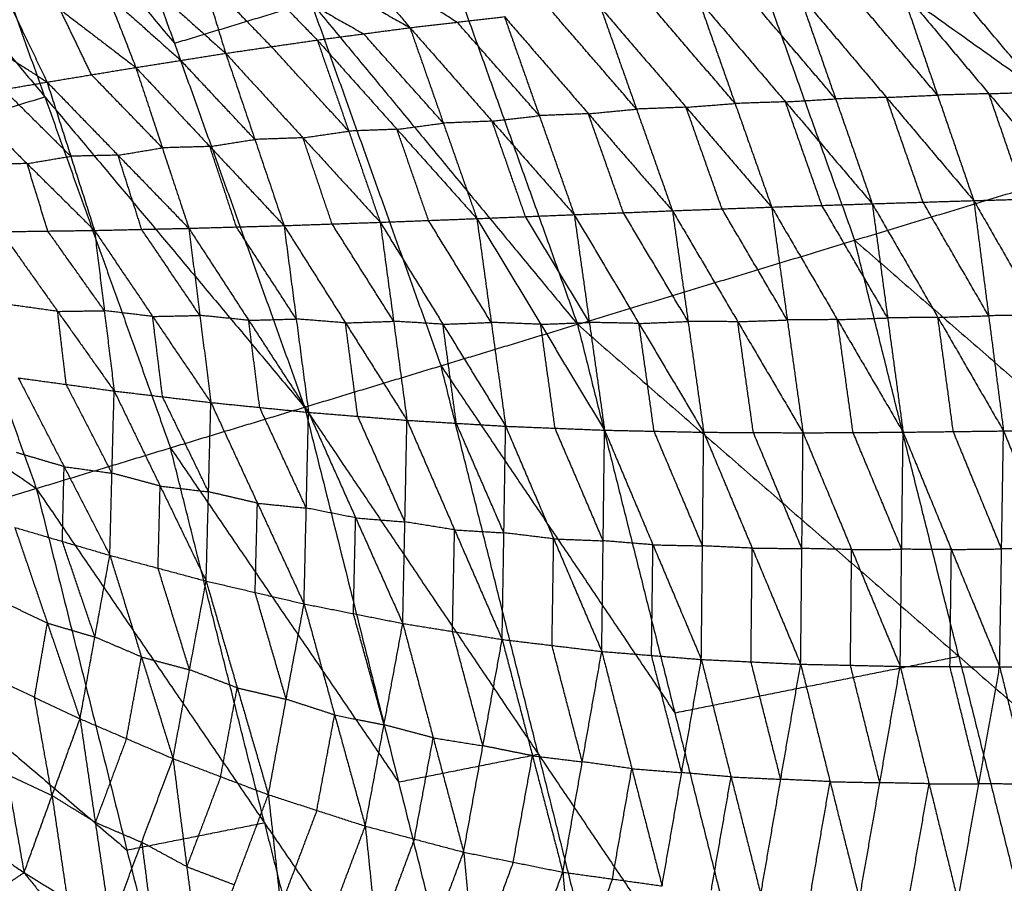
# Model space of a CAD drawing. Header units: millimetres. Extents: x -106 to 110, y -96 to 120.
# Tile 941 of 1020: x 85 to 96, y 33 to 43. Entities that reach past the tile are written whole.
import ezdxf

# ---------------------------------------------------------------- set-up
doc = ezdxf.new("R2010")
doc.units = ezdxf.units.MM
doc.header["$MEASUREMENT"] = 0
doc.layers.add('Default', color=7, linetype='Continuous', true_color=0x000000)

msp = doc.modelspace()

# ---------------------------------------------------------------- linework, layer by layer
at = {"layer": 'Default'}
for points in [[(94.157, 50.203, 12.017), (95.809, 45.585, 12.017), (97.461, 40.968, 12.017)], [(88.039, 47.669, 9.117), (89.582, 43.357, 9.117), (91.124, 39.046, 9.117)], [(88.039, 47.669, 9.117), (92.75, 44.318, 10.567), (97.461, 40.968, 12.017)], [(85.027, 46.421, 7.944), (86.516, 42.26, 7.944), (88.005, 38.099, 7.944)], [(85.027, 46.421, 7.944), (88.076, 42.733, 8.53), (91.124, 39.046, 9.117)], [(83.546, 45.808, 7.449), (85.031, 44.034, 7.697), (86.516, 42.26, 7.944)], [(85.035, 41.647, 7.449), (84.291, 43.727, 7.449), (83.546, 45.808, 7.449)], [(82.066, 45.195, 6.953), (83.502, 41.182, 6.953), (84.937, 37.169, 6.953)], [(82.066, 45.195, 6.953), (85.035, 41.647, 7.449), (88.005, 38.099, 7.944)], [(92.75, 44.318, 10.567), (93.521, 42.163, 10.567), (94.293, 40.007, 10.567)], [(87.71, 44.212, 5.766), (88.459, 43.325, 5.007), (89.209, 42.438, 4.248)], [(86.55, 43.943, 5.334), (86.826, 43.044, 4.507), (87.102, 42.145, 3.679)], [(86.55, 43.943, 5.334), (87.349, 43.12, 4.641), (88.149, 42.297, 3.949)], [(86.55, 43.943, 5.334), (87.879, 43.191, 4.791), (89.209, 42.438, 4.248)], [(85.43, 43.639, 4.93), (85.752, 42.811, 4.184), (86.075, 41.983, 3.439)], [(85.43, 43.639, 4.93), (86.266, 42.892, 4.305), (87.102, 42.145, 3.679)], [(84.346, 43.306, 4.551), (84.703, 42.561, 3.886), (85.06, 41.816, 3.221)], [(84.346, 43.306, 4.551), (85.21, 42.645, 3.995), (86.075, 41.983, 3.439)], [(88.459, 43.325, 5.007), (89.104, 42.913, 4.712), (89.749, 42.501, 4.416)], [(87.349, 43.12, 4.641), (88.014, 42.744, 4.37), (88.679, 42.368, 4.098)], [(86.826, 43.044, 4.507), (87.226, 42.632, 4.16), (87.625, 42.221, 3.814)], [(76.627, 42.942, 5.589), (80.782, 40.055, 6.271), (84.937, 37.169, 6.953)], [(83.295, 42.953, 4.196), (84.178, 42.385, 3.709), (85.06, 41.816, 3.221)], [(96.422, 41.703, 6.28), (95.921, 42.298, 6.429), (95.419, 42.893, 6.577)], [(85.752, 42.811, 4.184), (86.17, 42.438, 3.872), (86.589, 42.064, 3.559)], [(94.076, 41.624, 5.272), (93.58, 42.206, 5.433), (93.084, 42.788, 5.593)], [(93.658, 42.822, 5.82), (94.076, 41.624, 5.272), (94.494, 40.425, 4.725)], [(93.658, 42.822, 5.82), (94.657, 41.641, 5.509), (95.655, 40.461, 5.199)], [(95.24, 41.667, 5.755), (94.741, 42.257, 5.91), (94.242, 42.847, 6.065)], [(94.826, 42.873, 6.311), (95.24, 41.667, 5.755), (95.655, 40.461, 5.199)], [(94.826, 42.873, 6.311), (95.828, 41.683, 6.014), (96.831, 40.493, 5.716)], [(86.516, 42.26, 7.944), (87.296, 42.497, 8.237), (88.076, 42.733, 8.53)], [(88.076, 42.733, 8.53), (88.82, 40.653, 8.53), (89.564, 38.573, 8.53)], [(91.388, 42.67, 4.956), (91.799, 41.507, 4.43), (92.21, 40.345, 3.904)], [(91.388, 42.67, 4.956), (92.366, 41.528, 4.624), (93.344, 40.387, 4.292)], [(92.926, 41.571, 4.829), (92.437, 42.142, 4.995), (91.948, 42.713, 5.161)], [(92.509, 42.755, 5.367), (92.926, 41.571, 4.829), (93.344, 40.387, 4.292)], [(92.509, 42.755, 5.367), (93.502, 41.59, 5.046), (94.494, 40.425, 4.725)], [(85.568, 41.9, 3.33), (85.389, 42.272, 3.662), (85.21, 42.645, 3.995)], [(89.209, 42.438, 4.248), (89.749, 42.501, 4.416), (90.289, 42.564, 4.583)], [(90.289, 42.564, 4.583), (90.688, 41.432, 4.072), (91.087, 40.3, 3.561)], [(90.289, 42.564, 4.583), (91.249, 41.454, 4.244), (92.21, 40.345, 3.904)], [(91.799, 41.507, 4.43), (91.319, 42.062, 4.6), (90.838, 42.617, 4.77)], [(90.688, 41.432, 4.072), (90.218, 41.967, 4.244), (89.749, 42.501, 4.416)], [(88.149, 42.297, 3.949), (88.679, 42.368, 4.098), (89.209, 42.438, 4.248)], [(89.591, 41.347, 3.755), (89.135, 41.857, 3.927), (88.679, 42.368, 4.098)], [(89.209, 42.438, 4.248), (89.591, 41.347, 3.755), (89.974, 40.255, 3.262)], [(89.209, 42.438, 4.248), (90.148, 41.369, 3.905), (91.087, 40.3, 3.561)], [(87.102, 42.145, 3.679), (87.625, 42.221, 3.814), (88.149, 42.297, 3.949)], [(88.509, 41.255, 3.477), (88.067, 41.738, 3.645), (87.625, 42.221, 3.814)], [(88.149, 42.297, 3.949), (88.509, 41.255, 3.477), (88.869, 40.213, 3.005)], [(88.149, 42.297, 3.949), (89.061, 41.276, 3.605), (89.974, 40.255, 3.262)], [(86.075, 41.983, 3.439), (86.589, 42.064, 3.559), (87.102, 42.145, 3.679)], [(87.102, 42.145, 3.679), (87.436, 41.16, 3.232), (87.769, 40.175, 2.784)], [(87.102, 42.145, 3.679), (87.986, 41.179, 3.342), (88.869, 40.213, 3.005)], [(87.436, 41.16, 3.232), (87.012, 41.612, 3.395), (86.589, 42.064, 3.559)], [(85.06, 41.816, 3.221), (85.568, 41.9, 3.33), (86.075, 41.983, 3.439)], [(86.378, 41.064, 3.018), (85.973, 41.482, 3.174), (85.568, 41.9, 3.33)], [(86.075, 41.983, 3.439), (86.378, 41.064, 3.018), (86.681, 40.144, 2.598)], [(86.075, 41.983, 3.439), (86.922, 41.079, 3.112), (87.769, 40.175, 2.784)], [(84.061, 41.647, 3.025), (84.561, 41.732, 3.123), (85.06, 41.816, 3.221)], [(85.06, 41.816, 3.221), (85.331, 40.968, 2.831), (85.602, 40.12, 2.44)], [(85.06, 41.816, 3.221), (85.871, 40.98, 2.91), (86.681, 40.144, 2.598)], [(85.331, 40.968, 2.831), (84.946, 41.35, 2.977), (84.561, 41.732, 3.123)], [(94.657, 41.641, 5.509), (94.949, 41.654, 5.632), (95.24, 41.667, 5.755)], [(95.828, 41.683, 6.014), (95.534, 41.675, 5.884), (95.24, 41.667, 5.755)], [(95.828, 41.683, 6.014), (96.125, 41.693, 6.147), (96.422, 41.703, 6.28)], [(96.243, 40.477, 5.458), (96.035, 41.08, 5.736), (95.828, 41.683, 6.014)], [(83.502, 41.182, 6.953), (84.268, 41.414, 7.201), (85.035, 41.647, 7.449)], [(84.061, 41.647, 3.025), (84.832, 40.884, 2.733), (85.602, 40.12, 2.44)], [(85.035, 41.647, 7.449), (85.753, 39.641, 7.449), (86.471, 37.634, 7.449)], [(92.366, 41.528, 4.624), (92.646, 41.55, 4.727), (92.926, 41.571, 4.829)], [(93.502, 41.59, 5.046), (93.214, 41.581, 4.938), (92.926, 41.571, 4.829)], [(93.502, 41.59, 5.046), (93.789, 41.607, 5.159), (94.076, 41.624, 5.272)], [(93.919, 40.406, 4.509), (93.71, 40.998, 4.777), (93.502, 41.59, 5.046)], [(94.657, 41.641, 5.509), (94.366, 41.632, 5.391), (94.076, 41.624, 5.272)], [(95.075, 40.443, 4.962), (94.866, 41.042, 5.236), (94.657, 41.641, 5.509)], [(90.148, 41.369, 3.905), (90.418, 41.401, 3.988), (90.688, 41.432, 4.072)], [(91.249, 41.454, 4.244), (90.969, 41.443, 4.158), (90.688, 41.432, 4.072)], [(91.249, 41.454, 4.244), (91.524, 41.481, 4.337), (91.799, 41.507, 4.43)], [(91.649, 40.322, 3.733), (91.449, 40.888, 3.988), (91.249, 41.454, 4.244)], [(92.366, 41.528, 4.624), (92.082, 41.518, 4.527), (91.799, 41.507, 4.43)], [(92.777, 40.366, 4.098), (92.571, 40.947, 4.361), (92.366, 41.528, 4.624)], [(89.061, 41.276, 3.605), (89.326, 41.311, 3.68), (89.591, 41.347, 3.755)], [(90.148, 41.369, 3.905), (89.87, 41.358, 3.83), (89.591, 41.347, 3.755)], [(90.53, 40.278, 3.411), (90.339, 40.823, 3.658), (90.148, 41.369, 3.905)], [(87.986, 41.179, 3.342), (88.247, 41.217, 3.409), (88.509, 41.255, 3.477)], [(89.061, 41.276, 3.605), (88.785, 41.266, 3.541), (88.509, 41.255, 3.477)], [(89.421, 40.234, 3.133), (89.241, 40.755, 3.369), (89.061, 41.276, 3.605)], [(86.922, 41.079, 3.112), (87.179, 41.12, 3.172), (87.436, 41.16, 3.232)], [(87.986, 41.179, 3.342), (87.711, 41.169, 3.287), (87.436, 41.16, 3.232)], [(88.319, 40.194, 2.894), (88.152, 40.686, 3.118), (87.986, 41.179, 3.342)], [(85.871, 40.98, 2.91), (85.601, 40.974, 2.87), (85.331, 40.968, 2.831)], [(85.871, 40.98, 2.91), (86.124, 41.022, 2.964), (86.378, 41.064, 3.018)], [(86.142, 40.132, 2.519), (86.006, 40.556, 2.715), (85.871, 40.98, 2.91)], [(86.922, 41.079, 3.112), (86.65, 41.072, 3.065), (86.378, 41.064, 3.018)], [(87.225, 40.16, 2.691), (87.074, 40.62, 2.901), (86.922, 41.079, 3.112)], [(84.832, 40.884, 2.733), (84.565, 40.88, 2.699), (84.298, 40.876, 2.666)], [(84.832, 40.884, 2.733), (85.081, 40.926, 2.782), (85.331, 40.968, 2.831)], [(85.068, 40.113, 2.373), (84.95, 40.498, 2.553), (84.832, 40.884, 2.733)], [(91.124, 39.046, 9.117), (94.293, 40.007, 10.567), (97.461, 40.968, 12.017)], [(93.344, 40.387, 4.292), (93.919, 40.406, 4.509), (94.494, 40.425, 4.725)], [(94.494, 40.425, 4.725), (95.075, 40.443, 4.962), (95.655, 40.461, 5.199)], [(94.494, 40.425, 4.725), (94.671, 39.119, 4.501), (94.847, 37.813, 4.277)], [(94.494, 40.425, 4.725), (95.245, 39.126, 4.731), (95.995, 37.827, 4.737)], [(95.825, 39.144, 4.968), (95.45, 39.793, 4.965), (95.075, 40.443, 4.962)], [(95.655, 40.461, 5.199), (96.243, 40.477, 5.458), (96.831, 40.493, 5.716)], [(95.655, 40.461, 5.199), (95.825, 39.144, 4.968), (95.995, 37.827, 4.737)], [(95.655, 40.461, 5.199), (96.404, 39.154, 5.219), (97.154, 37.847, 5.239)], [(91.087, 40.3, 3.561), (91.649, 40.322, 3.733), (92.21, 40.345, 3.904)], [(92.389, 39.079, 3.693), (92.019, 39.701, 3.713), (91.649, 40.322, 3.733)], [(92.21, 40.345, 3.904), (92.777, 40.366, 4.098), (93.344, 40.387, 4.292)], [(92.21, 40.345, 3.904), (92.389, 39.079, 3.693), (92.567, 37.812, 3.482)], [(92.21, 40.345, 3.904), (92.957, 39.076, 3.881), (93.703, 37.806, 3.857)], [(93.523, 39.096, 4.075), (93.15, 39.731, 4.086), (92.777, 40.366, 4.098)], [(93.344, 40.387, 4.292), (93.523, 39.096, 4.075), (93.703, 37.806, 3.857)], [(93.344, 40.387, 4.292), (94.095, 39.1, 4.285), (94.847, 37.813, 4.277)], [(94.671, 39.119, 4.501), (94.295, 39.762, 4.505), (93.919, 40.406, 4.509)], [(87.769, 40.175, 2.784), (88.319, 40.194, 2.894), (88.869, 40.213, 3.005)], [(89.022, 39.081, 2.816), (88.671, 39.638, 2.855), (88.319, 40.194, 2.894)], [(88.869, 40.213, 3.005), (89.421, 40.234, 3.133), (89.974, 40.255, 3.262)], [(88.869, 40.213, 3.005), (89.022, 39.081, 2.816), (89.175, 37.949, 2.627)], [(88.869, 40.213, 3.005), (89.586, 39.047, 2.936), (90.303, 37.881, 2.867)], [(90.138, 39.068, 3.064), (89.78, 39.651, 3.099), (89.421, 40.234, 3.133)], [(89.974, 40.255, 3.262), (90.53, 40.278, 3.411), (91.087, 40.3, 3.561)], [(89.974, 40.255, 3.262), (90.138, 39.068, 3.064), (90.303, 37.881, 2.867)], [(89.974, 40.255, 3.262), (90.704, 39.046, 3.206), (91.434, 37.836, 3.151)], [(91.26, 39.068, 3.356), (90.895, 39.673, 3.384), (90.53, 40.278, 3.411)], [(91.087, 40.3, 3.561), (91.26, 39.068, 3.356), (91.434, 37.836, 3.151)], [(91.087, 40.3, 3.561), (91.827, 39.056, 3.521), (92.567, 37.812, 3.482)], [(84.535, 40.105, 2.307), (85.068, 40.113, 2.373), (85.602, 40.12, 2.44)], [(84.535, 40.105, 2.307), (85.181, 39.194, 2.219), (85.827, 38.284, 2.131)], [(85.715, 39.202, 2.286), (85.391, 39.657, 2.33), (85.068, 40.113, 2.373)], [(85.602, 40.12, 2.44), (86.142, 40.132, 2.519), (86.681, 40.144, 2.598)], [(85.602, 40.12, 2.44), (85.715, 39.202, 2.286), (85.827, 38.284, 2.131)], [(85.602, 40.12, 2.44), (86.267, 39.136, 2.352), (86.933, 38.152, 2.264)], [(86.807, 39.148, 2.431), (86.474, 39.64, 2.475), (86.142, 40.132, 2.519)], [(86.681, 40.144, 2.598), (87.225, 40.16, 2.691), (87.769, 40.175, 2.784)], [(86.681, 40.144, 2.598), (86.807, 39.148, 2.431), (86.933, 38.152, 2.264)], [(86.681, 40.144, 2.598), (87.365, 39.092, 2.513), (88.049, 38.04, 2.427)], [(87.909, 39.107, 2.606), (87.567, 39.634, 2.649), (87.225, 40.16, 2.691)], [(87.769, 40.175, 2.784), (87.909, 39.107, 2.606), (88.049, 38.04, 2.427)], [(87.769, 40.175, 2.784), (88.472, 39.062, 2.706), (89.175, 37.949, 2.627)], [(94.293, 40.007, 10.567), (96.473, 38.109, 11.292), (98.652, 36.211, 12.017)], [(95.484, 35.25, 10.567), (94.888, 37.628, 10.567), (94.293, 40.007, 10.567)], [(85.181, 39.194, 2.219), (84.907, 39.232, 2.192), (84.633, 39.27, 2.166)], [(85.181, 39.194, 2.219), (85.448, 39.198, 2.252), (85.715, 39.202, 2.286)], [(85.279, 38.359, 2.078), (85.23, 38.777, 2.148), (85.181, 39.194, 2.219)], [(86.267, 39.136, 2.352), (85.991, 39.169, 2.319), (85.715, 39.202, 2.286)], [(86.267, 39.136, 2.352), (86.537, 39.142, 2.391), (86.807, 39.148, 2.431)], [(86.38, 38.218, 2.197), (86.324, 38.677, 2.275), (86.267, 39.136, 2.352)], [(87.365, 39.092, 2.513), (87.086, 39.12, 2.472), (86.807, 39.148, 2.431)], [(87.365, 39.092, 2.513), (87.637, 39.1, 2.559), (87.909, 39.107, 2.606)], [(87.491, 38.096, 2.345), (87.428, 38.594, 2.429), (87.365, 39.092, 2.513)], [(88.472, 39.062, 2.706), (88.191, 39.085, 2.656), (87.909, 39.107, 2.606)], [(88.472, 39.062, 2.706), (88.747, 39.072, 2.761), (89.022, 39.081, 2.816)], [(89.586, 39.047, 2.936), (89.304, 39.064, 2.876), (89.022, 39.081, 2.816)], [(89.586, 39.047, 2.936), (89.862, 39.057, 3), (90.138, 39.068, 3.064)], [(90.704, 39.046, 3.206), (90.421, 39.057, 3.135), (90.138, 39.068, 3.064)], [(90.704, 39.046, 3.206), (90.982, 39.057, 3.281), (91.26, 39.068, 3.356)], [(91.827, 39.056, 3.521), (91.544, 39.062, 3.439), (91.26, 39.068, 3.356)], [(91.827, 39.056, 3.521), (92.108, 39.067, 3.607), (92.389, 39.079, 3.693)], [(92.957, 39.076, 3.881), (92.673, 39.077, 3.787), (92.389, 39.079, 3.693)], [(92.957, 39.076, 3.881), (93.24, 39.086, 3.978), (93.523, 39.096, 4.075)], [(93.135, 37.809, 3.669), (93.046, 38.442, 3.775), (92.957, 39.076, 3.881)], [(94.095, 39.1, 4.285), (93.809, 39.098, 4.18), (93.523, 39.096, 4.075)], [(94.095, 39.1, 4.285), (94.383, 39.109, 4.393), (94.671, 39.119, 4.501)], [(94.275, 37.809, 4.067), (94.185, 38.455, 4.176), (94.095, 39.1, 4.285)], [(95.245, 39.126, 4.731), (94.958, 39.123, 4.616), (94.671, 39.119, 4.501)], [(95.245, 39.126, 4.731), (95.535, 39.135, 4.85), (95.825, 39.144, 4.968)], [(95.421, 37.82, 4.507), (95.333, 38.473, 4.619), (95.245, 39.126, 4.731)], [(96.404, 39.154, 5.219), (96.115, 39.149, 5.094), (95.825, 39.144, 4.968)], [(88.005, 38.099, 7.944), (89.564, 38.573, 8.53), (91.124, 39.046, 9.117)], [(88.612, 37.994, 2.527), (88.542, 38.528, 2.616), (88.472, 39.062, 2.706)], [(89.739, 37.915, 2.747), (89.663, 38.481, 2.841), (89.586, 39.047, 2.936)], [(90.868, 37.858, 3.009), (90.786, 38.452, 3.108), (90.704, 39.046, 3.206)], [(91.124, 39.046, 9.117), (92.237, 34.604, 9.117), (93.35, 30.162, 9.117)], [(91.124, 39.046, 9.117), (95.484, 35.25, 10.567), (99.844, 31.454, 12.017)], [(92, 37.824, 3.316), (91.914, 38.44, 3.419), (91.827, 39.056, 3.521)], [(89.564, 38.573, 8.53), (90.901, 36.588, 8.824), (92.237, 34.604, 9.117)], [(90.677, 34.131, 8.53), (90.121, 36.352, 8.53), (89.564, 38.573, 8.53)], [(84.731, 38.434, 2.025), (85.255, 37.419, 2.106), (85.778, 36.405, 2.187)], [(84.731, 38.434, 2.025), (85.279, 38.359, 2.078), (85.827, 38.284, 2.131)], [(85.802, 37.344, 2.159), (85.541, 37.852, 2.119), (85.279, 38.359, 2.078)], [(85.778, 36.405, 2.187), (85.802, 37.344, 2.159), (85.827, 38.284, 2.131)], [(85.827, 38.284, 2.131), (86.353, 37.197, 2.226), (86.879, 36.111, 2.32)], [(85.827, 38.284, 2.131), (86.38, 38.218, 2.197), (86.933, 38.152, 2.264)], [(86.906, 37.131, 2.292), (86.643, 37.675, 2.245), (86.38, 38.218, 2.197)], [(84.937, 37.169, 6.953), (86.471, 37.634, 7.449), (88.005, 38.099, 7.944)], [(86.879, 36.111, 2.32), (86.906, 37.131, 2.292), (86.933, 38.152, 2.264)], [(86.933, 38.152, 2.264), (87.465, 37.001, 2.374), (87.998, 35.85, 2.485)], [(86.933, 38.152, 2.264), (87.491, 38.096, 2.345), (88.049, 38.04, 2.427)], [(88.024, 36.945, 2.456), (87.757, 37.52, 2.401), (87.491, 38.096, 2.345)], [(88.005, 38.099, 7.944), (89.078, 33.813, 7.944), (90.152, 29.526, 7.944)], [(88.005, 38.099, 7.944), (90.677, 34.131, 8.53), (93.35, 30.162, 9.117)], [(87.998, 35.85, 2.485), (88.024, 36.945, 2.456), (88.049, 38.04, 2.427)], [(88.049, 38.04, 2.427), (88.588, 36.833, 2.556), (89.127, 35.626, 2.686)], [(88.049, 38.04, 2.427), (88.612, 37.994, 2.527), (89.175, 37.949, 2.627)], [(89.151, 36.787, 2.656), (88.882, 37.391, 2.592), (88.612, 37.994, 2.527)], [(89.127, 35.626, 2.686), (89.151, 36.787, 2.656), (89.175, 37.949, 2.627)], [(89.175, 37.949, 2.627), (89.719, 36.696, 2.777), (90.263, 35.443, 2.927)], [(89.175, 37.949, 2.627), (89.739, 37.915, 2.747), (90.303, 37.881, 2.867)], [(90.283, 36.662, 2.897), (90.011, 37.288, 2.822), (89.739, 37.915, 2.747)], [(90.263, 35.443, 2.927), (90.283, 36.662, 2.897), (90.303, 37.881, 2.867)], [(90.303, 37.881, 2.867), (90.852, 36.593, 3.039), (91.402, 35.306, 3.211)], [(90.303, 37.881, 2.867), (90.868, 37.858, 3.009), (91.434, 37.836, 3.151)], [(91.418, 36.571, 3.181), (91.143, 37.215, 3.095), (90.868, 37.858, 3.009)], [(91.402, 35.306, 3.211), (91.418, 36.571, 3.181), (91.434, 37.836, 3.151)], [(91.434, 37.836, 3.151), (91.987, 36.525, 3.345), (92.54, 35.214, 3.538)], [(91.434, 37.836, 3.151), (92, 37.824, 3.316), (92.567, 37.812, 3.482)], [(92.554, 36.513, 3.51), (92.277, 37.169, 3.413), (92, 37.824, 3.316)], [(94.847, 37.813, 4.277), (95.421, 37.82, 4.507), (95.995, 37.827, 4.737)], [(95.951, 35.13, 4.762), (95.973, 36.478, 4.75), (95.995, 37.827, 4.737)], [(95.995, 37.827, 4.737), (96.574, 37.837, 4.988), (97.154, 37.847, 5.239)], [(95.995, 37.827, 4.737), (96.546, 36.482, 4.992), (97.097, 35.138, 5.247)], [(92.54, 35.214, 3.538), (92.554, 36.513, 3.51), (92.567, 37.812, 3.482)], [(92.567, 37.812, 3.482), (93.122, 36.486, 3.694), (93.676, 35.16, 3.907)], [(92.567, 37.812, 3.482), (93.135, 37.809, 3.669), (93.703, 37.806, 3.857)], [(93.69, 36.483, 3.882), (93.412, 37.146, 3.776), (93.135, 37.809, 3.669)], [(93.676, 35.16, 3.907), (93.69, 36.483, 3.882), (93.703, 37.806, 3.857)], [(93.703, 37.806, 3.857), (94.275, 37.809, 4.067), (94.847, 37.813, 4.277)], [(93.703, 37.806, 3.857), (94.259, 36.471, 4.087), (94.814, 35.135, 4.316)], [(94.831, 36.474, 4.297), (94.553, 37.142, 4.182), (94.275, 37.809, 4.067)], [(94.814, 35.135, 4.316), (94.831, 36.474, 4.297), (94.847, 37.813, 4.277)], [(94.847, 37.813, 4.277), (95.399, 36.471, 4.52), (95.951, 35.13, 4.762)], [(95.973, 36.478, 4.75), (95.697, 37.149, 4.628), (95.421, 37.82, 4.507)], [(86.471, 37.634, 7.449), (87.775, 35.723, 7.697), (89.078, 33.813, 7.944)], [(87.545, 33.347, 7.449), (87.008, 35.491, 7.449), (86.471, 37.634, 7.449)], [(85.255, 37.419, 2.106), (84.983, 37.499, 2.079), (84.711, 37.579, 2.053)], [(85.235, 36.564, 2.134), (85.245, 36.992, 2.12), (85.255, 37.419, 2.106)], [(85.255, 37.419, 2.106), (85.528, 37.382, 2.133), (85.802, 37.344, 2.159)], [(86.353, 37.197, 2.226), (86.078, 37.271, 2.192), (85.802, 37.344, 2.159)], [(79.304, 35.46, 5.589), (82.121, 36.315, 6.271), (84.937, 37.169, 6.953)], [(84.937, 37.169, 6.953), (85.973, 33.035, 6.953), (87.009, 28.901, 6.953)], [(84.937, 37.169, 6.953), (87.545, 33.347, 7.449), (90.152, 29.526, 7.944)], [(86.329, 36.258, 2.254), (86.341, 36.728, 2.24), (86.353, 37.197, 2.226)], [(86.353, 37.197, 2.226), (86.63, 37.164, 2.259), (86.906, 37.131, 2.292)], [(87.465, 37.001, 2.374), (87.186, 37.066, 2.333), (86.906, 37.131, 2.292)], [(87.439, 35.98, 2.402), (87.452, 36.491, 2.388), (87.465, 37.001, 2.374)], [(87.465, 37.001, 2.374), (87.744, 36.973, 2.415), (88.024, 36.945, 2.456)], [(88.588, 36.833, 2.556), (88.306, 36.889, 2.506), (88.024, 36.945, 2.456)], [(88.563, 35.738, 2.585), (88.575, 36.285, 2.571), (88.588, 36.833, 2.556)], [(88.588, 36.833, 2.556), (88.87, 36.81, 2.606), (89.151, 36.787, 2.656)], [(84.691, 36.724, 2.081), (85.064, 35.63, 2.386), (85.437, 34.536, 2.691)], [(84.691, 36.724, 2.081), (85.235, 36.564, 2.134), (85.778, 36.405, 2.187)], [(89.719, 36.696, 2.777), (89.435, 36.742, 2.717), (89.151, 36.787, 2.656)], [(89.695, 35.534, 2.806), (89.707, 36.115, 2.792), (89.719, 36.696, 2.777)], [(89.719, 36.696, 2.777), (90.001, 36.679, 2.837), (90.283, 36.662, 2.897)], [(90.852, 36.593, 3.039), (90.568, 36.628, 2.968), (90.283, 36.662, 2.897)], [(90.833, 35.374, 3.069), (90.843, 35.984, 3.054), (90.852, 36.593, 3.039)], [(90.852, 36.593, 3.039), (91.135, 36.582, 3.11), (91.418, 36.571, 3.181)], [(85.607, 35.47, 2.439), (85.421, 36.017, 2.286), (85.235, 36.564, 2.134)], [(91.987, 36.525, 3.345), (91.702, 36.548, 3.263), (91.418, 36.571, 3.181)], [(91.971, 35.26, 3.374), (91.979, 35.892, 3.359), (91.987, 36.525, 3.345)], [(91.987, 36.525, 3.345), (92.27, 36.519, 3.427), (92.554, 36.513, 3.51)], [(93.122, 36.486, 3.694), (92.838, 36.5, 3.602), (92.554, 36.513, 3.51)], [(93.108, 35.187, 3.723), (93.115, 35.837, 3.708), (93.122, 36.486, 3.694)], [(93.122, 36.486, 3.694), (93.406, 36.485, 3.788), (93.69, 36.483, 3.882)], [(94.259, 36.471, 4.087), (93.974, 36.477, 3.984), (93.69, 36.483, 3.882)], [(94.259, 36.471, 4.087), (94.545, 36.472, 4.192), (94.831, 36.474, 4.297)], [(95.399, 36.471, 4.52), (95.115, 36.472, 4.408), (94.831, 36.474, 4.297)], [(95.399, 36.471, 4.52), (95.686, 36.475, 4.635), (95.973, 36.478, 4.75)], [(96.546, 36.482, 4.992), (96.26, 36.48, 4.871), (95.973, 36.478, 4.75)], [(85.437, 34.536, 2.691), (85.607, 35.47, 2.439), (85.778, 36.405, 2.187)], [(85.778, 36.405, 2.187), (86.139, 35.243, 2.522), (86.5, 34.081, 2.857)], [(85.778, 36.405, 2.187), (86.329, 36.258, 2.254), (86.879, 36.111, 2.32)], [(94.245, 35.148, 4.112), (94.252, 35.809, 4.099), (94.259, 36.471, 4.087)], [(95.383, 35.132, 4.539), (95.391, 35.802, 4.53), (95.399, 36.471, 4.52)], [(82.121, 36.315, 6.271), (84.047, 34.675, 6.612), (85.973, 33.035, 6.953)], [(86.689, 35.096, 2.588), (86.509, 35.677, 2.421), (86.329, 36.258, 2.254)], [(86.5, 34.081, 2.857), (86.689, 35.096, 2.588), (86.879, 36.111, 2.32)], [(86.879, 36.111, 2.32), (87.234, 34.889, 2.687), (87.59, 33.668, 3.054)], [(86.879, 36.111, 2.32), (87.439, 35.98, 2.402), (87.998, 35.85, 2.485)], [(87.794, 34.759, 2.77), (87.616, 35.369, 2.586), (87.439, 35.98, 2.402)], [(85.064, 35.63, 2.386), (84.804, 35.753, 2.35), (84.544, 35.875, 2.315)], [(87.59, 33.668, 3.054), (87.794, 34.759, 2.77), (87.998, 35.85, 2.485)], [(87.998, 35.85, 2.485), (88.348, 34.579, 2.885), (88.698, 33.309, 3.284)], [(87.998, 35.85, 2.485), (88.563, 35.738, 2.585), (89.127, 35.626, 2.686)], [(88.913, 34.467, 2.985), (88.738, 35.102, 2.785), (88.563, 35.738, 2.585)], [(84.917, 34.781, 2.62), (84.99, 35.206, 2.503), (85.064, 35.63, 2.386)], [(85.064, 35.63, 2.386), (85.336, 35.55, 2.412), (85.607, 35.47, 2.439)], [(88.698, 33.309, 3.284), (88.913, 34.467, 2.985), (89.127, 35.626, 2.686)], [(89.127, 35.626, 2.686), (89.475, 34.318, 3.119), (89.823, 33.011, 3.551)], [(89.127, 35.626, 2.686), (89.695, 35.534, 2.806), (90.263, 35.443, 2.927)], [(79.304, 35.46, 5.589), (83.156, 32.18, 6.271), (87.009, 28.901, 6.953)], [(86.139, 35.243, 2.522), (85.873, 35.357, 2.481), (85.607, 35.47, 2.439)], [(90.043, 34.227, 3.239), (89.869, 34.881, 3.023), (89.695, 35.534, 2.806)], [(89.823, 33.011, 3.551), (90.043, 34.227, 3.239), (90.263, 35.443, 2.927)], [(90.263, 35.443, 2.927), (90.61, 34.113, 3.391), (90.957, 32.782, 3.856)], [(90.263, 35.443, 2.927), (90.833, 35.374, 3.069), (91.402, 35.306, 3.211)], [(91.179, 34.044, 3.533), (91.006, 34.709, 3.301), (90.833, 35.374, 3.069)], [(85.968, 34.309, 2.774), (86.053, 34.776, 2.648), (86.139, 35.243, 2.522)], [(86.139, 35.243, 2.522), (86.414, 35.169, 2.555), (86.689, 35.096, 2.588)], [(90.957, 32.782, 3.856), (91.179, 34.044, 3.533), (91.402, 35.306, 3.211)], [(91.402, 35.306, 3.211), (91.746, 33.965, 3.704), (92.091, 32.625, 4.196)], [(91.402, 35.306, 3.211), (91.971, 35.26, 3.374), (92.54, 35.214, 3.538)], [(92.316, 33.92, 3.867), (92.143, 34.59, 3.621), (91.971, 35.26, 3.374)], [(92.237, 34.604, 9.117), (93.861, 34.927, 9.842), (95.484, 35.25, 10.567)], [(95.484, 35.25, 10.567), (96.041, 33.029, 10.567), (96.597, 30.808, 10.567)], [(92.091, 32.625, 4.196), (92.316, 33.92, 3.867), (92.54, 35.214, 3.538)], [(92.54, 35.214, 3.538), (92.88, 33.871, 4.054), (93.22, 32.528, 4.571)], [(92.54, 35.214, 3.538), (93.108, 35.187, 3.723), (93.676, 35.16, 3.907)], [(93.448, 33.844, 4.239), (93.278, 34.516, 3.981), (93.108, 35.187, 3.723)], [(93.22, 32.528, 4.571), (93.448, 33.844, 4.239), (93.676, 35.16, 3.907)], [(93.676, 35.16, 3.907), (94.012, 33.817, 4.442), (94.348, 32.474, 4.978)], [(93.676, 35.16, 3.907), (94.245, 35.148, 4.112), (94.814, 35.135, 4.316)], [(94.581, 33.805, 4.647), (94.413, 34.476, 4.379), (94.245, 35.148, 4.112)], [(94.348, 32.474, 4.978), (94.581, 33.805, 4.647), (94.814, 35.135, 4.316)], [(94.814, 35.135, 4.316), (95.144, 33.793, 4.866), (95.474, 32.452, 5.415)], [(94.814, 35.135, 4.316), (95.383, 35.132, 4.539), (95.951, 35.13, 4.762)], [(95.712, 33.791, 5.089), (95.548, 34.462, 4.814), (95.383, 35.132, 4.539)], [(95.474, 32.452, 5.415), (95.712, 33.791, 5.089), (95.951, 35.13, 4.762)], [(95.951, 35.13, 4.762), (96.524, 35.134, 5.005), (97.097, 35.138, 5.247)], [(95.951, 35.13, 4.762), (96.279, 33.789, 5.324), (96.607, 32.449, 5.887)], [(84.397, 35.026, 2.55), (84.597, 33.901, 3.127), (84.797, 32.777, 3.704)], [(84.397, 35.026, 2.55), (84.917, 34.781, 2.62), (85.437, 34.536, 2.691)], [(87.234, 34.889, 2.687), (86.962, 34.993, 2.638), (86.689, 35.096, 2.588)], [(87.045, 33.874, 2.956), (87.14, 34.382, 2.821), (87.234, 34.889, 2.687)], [(87.234, 34.889, 2.687), (87.514, 34.824, 2.728), (87.794, 34.759, 2.77)], [(85.117, 33.657, 3.198), (85.017, 34.219, 2.909), (84.917, 34.781, 2.62)], [(88.348, 34.579, 2.885), (88.071, 34.669, 2.827), (87.794, 34.759, 2.77)], [(88.144, 33.488, 3.169), (88.246, 34.034, 3.027), (88.348, 34.579, 2.885)], [(88.348, 34.579, 2.885), (88.63, 34.523, 2.935), (88.913, 34.467, 2.985)], [(84.797, 32.777, 3.704), (85.117, 33.657, 3.198), (85.437, 34.536, 2.691)], [(85.437, 34.536, 2.691), (85.611, 33.352, 3.318), (85.785, 32.167, 3.946)], [(85.437, 34.536, 2.691), (85.968, 34.309, 2.774), (86.5, 34.081, 2.857)], [(89.475, 34.318, 3.119), (89.194, 34.393, 3.052), (88.913, 34.467, 2.985)], [(85.968, 34.309, 2.774), (85.79, 33.83, 3.046), (85.611, 33.352, 3.318)], [(89.26, 33.16, 3.418), (89.368, 33.739, 3.268), (89.475, 34.318, 3.119)], [(89.475, 34.318, 3.119), (89.759, 34.273, 3.179), (90.043, 34.227, 3.239)], [(90.61, 34.113, 3.391), (90.327, 34.17, 3.315), (90.043, 34.227, 3.239)], [(89.078, 33.813, 7.944), (89.878, 33.972, 8.237), (90.677, 34.131, 8.53)], [(90.39, 32.897, 3.704), (90.5, 33.505, 3.547), (90.61, 34.113, 3.391)], [(90.61, 34.113, 3.391), (90.895, 34.078, 3.462), (91.179, 34.044, 3.533)], [(90.677, 34.131, 8.53), (91.214, 31.987, 8.53), (91.751, 29.844, 8.53)], [(85.785, 32.167, 3.946), (86.142, 33.124, 3.402), (86.5, 34.081, 2.857)], [(86.5, 34.081, 2.857), (86.657, 32.845, 3.536), (86.815, 31.608, 4.215)], [(86.5, 34.081, 2.857), (87.045, 33.874, 2.956), (87.59, 33.668, 3.054)], [(91.746, 33.965, 3.704), (91.463, 34.005, 3.618), (91.179, 34.044, 3.533)], [(84.597, 33.901, 3.127), (84.857, 33.779, 3.162), (85.117, 33.657, 3.198)], [(91.524, 32.704, 4.026), (91.635, 33.335, 3.865), (91.746, 33.965, 3.704)], [(91.746, 33.965, 3.704), (92.031, 33.943, 3.785), (92.316, 33.92, 3.867)], [(92.88, 33.871, 4.054), (92.598, 33.895, 3.961), (92.316, 33.92, 3.867)], [(87.045, 33.874, 2.956), (86.851, 33.359, 3.246), (86.657, 32.845, 3.536)], [(92.655, 32.577, 4.384), (92.768, 33.224, 4.219), (92.88, 33.871, 4.054)], [(92.88, 33.871, 4.054), (93.164, 33.858, 4.147), (93.448, 33.844, 4.239)], [(94.012, 33.817, 4.442), (93.73, 33.831, 4.341), (93.448, 33.844, 4.239)], [(93.784, 32.501, 4.774), (93.898, 33.159, 4.608), (94.012, 33.817, 4.442)], [(94.012, 33.817, 4.442), (94.297, 33.811, 4.545), (94.581, 33.805, 4.647)], [(95.144, 33.793, 4.866), (94.862, 33.799, 4.756), (94.581, 33.805, 4.647)], [(94.911, 32.463, 5.197), (95.027, 33.128, 5.031), (95.144, 33.793, 4.866)], [(95.144, 33.793, 4.866), (95.428, 33.792, 4.977), (95.712, 33.791, 5.089)], [(96.279, 33.789, 5.324), (95.996, 33.79, 5.207), (95.712, 33.791, 5.089)], [(86.815, 31.608, 4.215), (87.202, 32.638, 3.635), (87.59, 33.668, 3.054)], [(87.59, 33.668, 3.054), (87.731, 32.395, 3.783), (87.873, 31.122, 4.511)], [(87.59, 33.668, 3.054), (88.144, 33.488, 3.169), (88.698, 33.309, 3.284)], [(85.117, 33.657, 3.198), (85.204, 33.064, 3.511), (85.291, 32.472, 3.825)], [(85.611, 33.352, 3.318), (85.364, 33.504, 3.258), (85.117, 33.657, 3.198)], [(88.144, 33.488, 3.169), (87.938, 32.941, 3.476), (87.731, 32.395, 3.783)], [(83.844, 33.428, 3.486), (84.321, 33.103, 3.595), (84.797, 32.777, 3.704)], [(85.611, 33.352, 3.318), (85.877, 33.238, 3.36), (86.142, 33.124, 3.402)], [(85.973, 33.035, 6.953), (86.759, 33.191, 7.201), (87.545, 33.347, 7.449)], [(87.545, 33.347, 7.449), (88.063, 31.28, 7.449), (88.58, 29.213, 7.449)], [(87.873, 31.122, 4.511), (88.286, 32.215, 3.898), (88.698, 33.309, 3.284)], [(88.698, 33.309, 3.284), (88.832, 32.012, 4.061), (88.965, 30.716, 4.837)], [(88.698, 33.309, 3.284), (89.26, 33.16, 3.418), (89.823, 33.011, 3.551)], [(86.142, 33.124, 3.402), (86.221, 32.506, 3.741), (86.3, 31.888, 4.081)], [(86.657, 32.845, 3.536), (86.4, 32.984, 3.469), (86.142, 33.124, 3.402)], [(89.26, 33.16, 3.418), (89.046, 32.586, 3.739), (88.832, 32.012, 4.061)], [(88.965, 30.716, 4.837), (89.394, 31.863, 4.194), (89.823, 33.011, 3.551)], [(89.823, 33.011, 3.551), (89.95, 31.707, 4.371), (90.076, 30.404, 5.191)], [(89.823, 33.011, 3.551), (90.39, 32.897, 3.704), (90.957, 32.782, 3.856)], [(90.39, 32.897, 3.704), (90.17, 32.302, 4.037), (89.95, 31.707, 4.371)], [(84.349, 32.476, 2.847), (84.573, 32.627, 3.275), (84.797, 32.777, 3.704)], [(84.797, 32.777, 3.704), (85.151, 32.332, 3.488), (85.504, 31.887, 3.272)], [(84.797, 32.777, 3.704), (85.291, 32.472, 3.825), (85.785, 32.167, 3.946)], [(86.657, 32.845, 3.536), (86.93, 32.741, 3.585), (87.202, 32.638, 3.635)], [(90.076, 30.404, 5.191), (90.516, 31.593, 4.523), (90.957, 32.782, 3.856)], [(90.957, 32.782, 3.856), (91.075, 31.487, 4.712), (91.193, 30.191, 5.569)], [(90.957, 32.782, 3.856), (91.524, 32.704, 4.026), (92.091, 32.625, 4.196)], [(91.524, 32.704, 4.026), (91.299, 32.095, 4.369), (91.075, 31.487, 4.712)]]:
    msp.add_open_spline(points, degree=2, dxfattribs=at)

doc.saveas('drawing.dxf')
